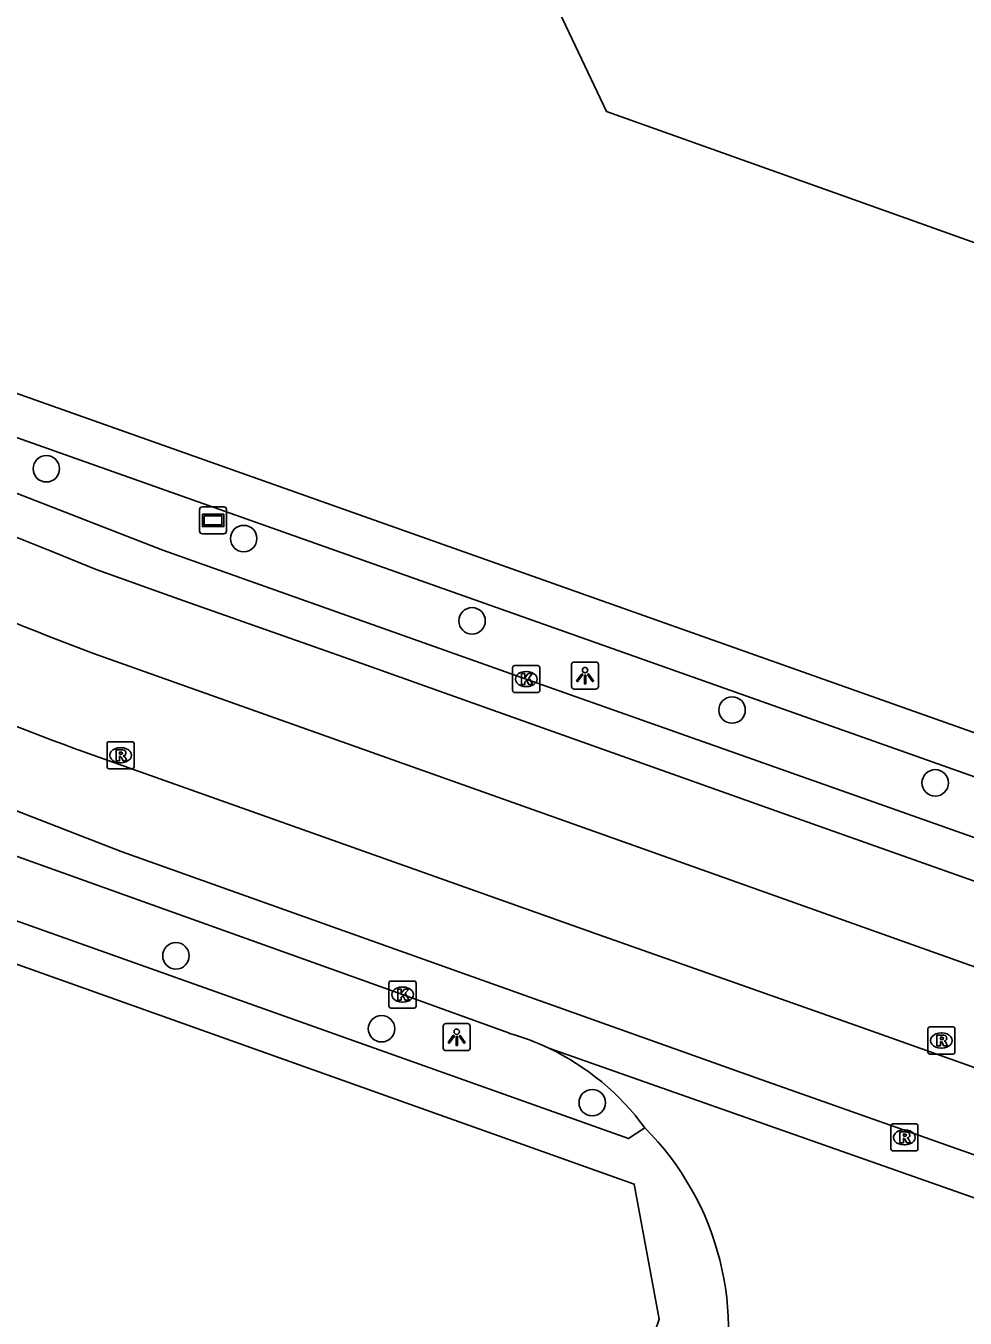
# Model space of a CAD drawing. Extents: x 155018 to 156648, y 383980 to 385733.
# Drawn here: x 155510.22 to 155544.91, y 385203.01 to 385250.75 of the extents above; entities that cross this region are included whole.
import ezdxf

# ---------------------------------------------------------------- set-up
doc = ezdxf.new("R2010")
doc.units = 0
for name, color, linetype in [('IMGEO_Boom', 7, 'Continuous'), ('IMGEO_Kolk', 7, 'Continuous'), ('IMGEO_Lichtpunt', 7, 'Continuous'), ('IMGEO_OVBaan_gesloten', 7, 'Continuous'), ('IMGEO_Pand', 7, 'Continuous'), ('IMGEO_Rijbaan_lokaal_gesloten', 7, 'Continuous'), ('IMGEO_Rioolput', 7, 'Continuous'), ('IMGEO_Verklikker', 7, 'Continuous'), ('IMGEO_Voetpad_open', 7, 'Continuous')]:
    doc.layers.add(name, color=color, linetype=linetype)

msp = doc.modelspace()

# ---------------------------------------------------------------- linework, layer by layer
at = {"layer": 'IMGEO_Boom'}
for centre in [(155510.978, 385234.387), (155518.266, 385231.807), (155526.699, 385228.767), (155536.303, 385225.474), (155543.805, 385222.783), (155515.764, 385216.394), (155523.358, 385213.7), (155531.14, 385210.969)]:
    msp.add_circle(centre, 0.489, dxfattribs=at)
at = {"layer": 'IMGEO_Kolk'}
for p, q in [((155528.199, 385226.192), (155528.199, 385227.044)), ((155528.274, 385227.118), (155529.126, 385227.118)), ((155528.687, 385226.898), (155528.712, 385226.898)), ((155529.2, 385227.044), (155529.2, 385226.192)), ((155528.71, 385226.338), (155528.685, 385226.338)), ((155529.126, 385226.118), (155528.274, 385226.118)), ((155523.632, 385214.535), (155523.632, 385215.387)), ((155523.707, 385215.461), (155524.559, 385215.461)), ((155524.633, 385215.387), (155524.633, 385214.535)), ((155524.12, 385215.241), (155524.145, 385215.241)), ((155524.559, 385214.461), (155523.707, 385214.461)), ((155524.143, 385214.681), (155524.118, 385214.681))]:
    msp.add_line(p, q, dxfattribs=at)
for points in [[(155528.199, 385226.192), (155528.199, 385227.044)], [(155528.274, 385227.118), (155529.126, 385227.118)], [(155528.52, 385226.818), (155528.643, 385226.818), (155528.643, 385226.667), (155528.773, 385226.818), (155528.937, 385226.818), (155528.791, 385226.667), (155528.944, 385226.418), (155528.792, 385226.418), (155528.707, 385226.582), (155528.643, 385226.515), (155528.643, 385226.418), (155528.52, 385226.418), (155528.52, 385226.818)], [(155529.2, 385227.044), (155529.2, 385226.192)], [(155529.126, 385226.118), (155528.274, 385226.118)], [(155523.632, 385214.535), (155523.632, 385215.387)], [(155523.707, 385215.461), (155524.559, 385215.461)], [(155524.633, 385215.387), (155524.633, 385214.535)], [(155523.953, 385215.161), (155524.076, 385215.161), (155524.076, 385215.01), (155524.206, 385215.161), (155524.37, 385215.161), (155524.224, 385215.01), (155524.377, 385214.761), (155524.225, 385214.761), (155524.14, 385214.925), (155524.076, 385214.858), (155524.076, 385214.761), (155523.953, 385214.761), (155523.953, 385215.161)], [(155524.559, 385214.461), (155523.707, 385214.461)]]:
    msp.add_lwpolyline(points, dxfattribs=at)
for centre, start, end in [((155528.276, 385227.042), 91.552, 178.448), ((155528.276, 385227.042), 91.552, 178.448), ((155529.124, 385227.042), 1.552, 88.448), ((155529.124, 385227.042), 1.552, 88.448), ((155528.276, 385226.194), 181.552, 268.448), ((155528.276, 385226.194), 181.552, 268.448), ((155529.124, 385226.194), 271.552, 358.448), ((155529.124, 385226.194), 271.552, 358.448), ((155523.709, 385215.385), 91.552, 178.448), ((155523.709, 385215.385), 91.552, 178.448), ((155524.557, 385215.385), 1.552, 88.448), ((155524.557, 385215.385), 1.552, 88.448), ((155523.709, 385214.537), 181.552, 268.448), ((155523.709, 385214.537), 181.552, 268.448), ((155524.557, 385214.537), 271.552, 358.448), ((155524.557, 385214.537), 271.552, 358.448)]:
    msp.add_arc(centre, 0.0765, start, end, dxfattribs=at)
for centre, major_axis, ratio, start_param, end_param in [((155528.686, 385226.618), (-0.387, 0.002), 0.722429, 4.712389, 7.853982), ((155528.711, 385226.618), (-0.39, 0.002), 0.717154, 1.570796, 4.712389), ((155524.119, 385214.961), (-0.387, 0.002), 0.722429, 4.712389, 7.853982), ((155524.144, 385214.961), (-0.39, 0.002), 0.717154, 1.570796, 4.712389)]:
    msp.add_ellipse(centre, major_axis=major_axis, ratio=ratio, start_param=start_param, end_param=end_param, dxfattribs=at)
at = {"layer": 'IMGEO_Lichtpunt'}
for p, q in [((155530.374, 385227.15), (155530.374, 385226.343)), ((155530.374, 385227.15), (155530.374, 385226.343)), ((155531.276, 385227.245), (155530.468, 385227.245)), ((155531.276, 385227.245), (155530.468, 385227.245)), ((155531.37, 385226.343), (155531.37, 385227.15)), ((155531.37, 385226.343), (155531.37, 385227.15)), ((155530.468, 385226.249), (155531.276, 385226.249)), ((155530.468, 385226.249), (155531.276, 385226.249)), ((155525.634, 385213.793), (155525.634, 385212.986)), ((155525.634, 385213.793), (155525.634, 385212.986)), ((155526.536, 385213.888), (155525.728, 385213.888)), ((155526.536, 385213.888), (155525.728, 385213.888)), ((155526.63, 385212.986), (155526.63, 385213.793)), ((155526.63, 385212.986), (155526.63, 385213.793)), ((155525.728, 385212.892), (155526.536, 385212.892)), ((155525.728, 385212.892), (155526.536, 385212.892))]:
    msp.add_line(p, q, dxfattribs=at)
for points in [[(155530.748, 385226.814), (155530.787, 385226.786), (155530.599, 385226.524), (155530.561, 385226.551), (155530.748, 385226.814)], [(155530.96, 385226.786), (155530.998, 385226.813), (155531.185, 385226.551), (155531.146, 385226.523), (155530.96, 385226.786)], [(155530.85, 385226.766), (155530.897, 385226.766), (155530.897, 385226.444), (155530.85, 385226.444), (155530.85, 385226.766)], [(155526.008, 385213.457), (155526.047, 385213.429), (155525.859, 385213.167), (155525.821, 385213.194), (155526.008, 385213.457)], [(155526.22, 385213.429), (155526.258, 385213.456), (155526.445, 385213.194), (155526.406, 385213.166), (155526.22, 385213.429)], [(155526.11, 385213.409), (155526.157, 385213.409), (155526.157, 385213.087), (155526.11, 385213.087), (155526.11, 385213.409)]]:
    msp.add_lwpolyline(points, dxfattribs=at)
for centre in [(155530.873, 385226.948), (155526.133, 385213.591)]:
    msp.add_circle(centre, 0.0994, dxfattribs=at)
for centre, start, end in [((155530.468, 385227.15), 90, 180), ((155530.468, 385227.15), 90, 180), ((155531.276, 385227.15), 0, 90), ((155531.276, 385227.15), 0, 90), ((155530.468, 385226.343), 180, 270), ((155530.468, 385226.343), 180, 270), ((155531.276, 385226.343), 270, 0), ((155531.276, 385226.343), 270, 360), ((155525.728, 385213.793), 90, 180), ((155525.728, 385213.793), 90, 180), ((155526.536, 385213.793), 0, 90), ((155526.536, 385213.793), 0, 90), ((155525.728, 385212.986), 180, 270), ((155525.728, 385212.986), 180, 270), ((155526.536, 385212.986), 270, 0), ((155526.536, 385212.986), 270, 360)]:
    msp.add_arc(centre, 0.0946, start, end, dxfattribs=at)
at = {"layer": 'IMGEO_OVBaan_gesloten'}
for points in [[(155513.143, 385227.411), (155532.678, 385220.473), (155596.803, 385197.629), (155623.968, 385187.963)], [(155511.979, 385224.068), (155531.528, 385217.123), (155540.881, 385213.823), (155558.855, 385207.433)]]:
    msp.add_lwpolyline(points, dxfattribs=at)
for centre, radius, start, end in [((155550.474, 385329.298), 108.511, 242.28006, 249.8775), ((155550.593, 385329.036), 111.845, 243.10538, 249.80308)]:
    msp.add_arc(centre, radius, start, end, dxfattribs=at)
at = {"layer": 'IMGEO_Pand'}
for points in [[(155528.26, 385254.77), (155530.525, 385250), (155531.67, 385247.59), (155540.267, 385244.52)], [(155540.267, 385244.52), (155546.895, 385242.153)]]:
    msp.add_lwpolyline(points, dxfattribs=at)
at = {"layer": 'IMGEO_Rijbaan_lokaal_gesloten'}
for points in [[(155551.002, 385217.123), (155544.169, 385219.528), (155538.306, 385221.609), (155532.802, 385223.57), (155527.298, 385225.531), (155522.633, 385227.189), (155519.347, 385228.351), (155516.06, 385229.513), (155512.818, 385230.662), (155511.159, 385231.337), (155509.499, 385232.013), (155507.84, 385232.688), (155505.912, 385233.597), (155503.855, 385234.619), (155501.799, 385235.641), (155499.789, 385236.705), (155497.875, 385237.856), (155495.962, 385239.007), (155494.048, 385240.158), (155490.085, 385242.86), (155486.064, 385245.605), (155482.044, 385248.35), (155476.156, 385252.446)], [(155557.9, 385204.567), (155537.191, 385211.882), (155513.737, 385220.252), (155503.557, 385224.201), (155495.838, 385228.015), (155486.554, 385233.732), (155475.915, 385241.101)], [(155645.511, 385185.075), (155642.46, 385186.17), (155625.397, 385192.189), (155624.083, 385192.653), (155605.809, 385199.206), (155586.53, 385206.07), (155568.213, 385212.56), (155547.052, 385220.126), (155528.7, 385226.617), (155515.285, 385231.385), (155509.453, 385233.651), (155508.191, 385234.171)], [(155506.795, 385221.294), (155509.765, 385220.109), (155524.133, 385214.963), (155528.082, 385213.531)], [(155529.532, 385212.984), (155556.922, 385203.342)]]:
    msp.add_lwpolyline(points, dxfattribs=at)
for centre, radius, start, end in [((155525.447, 385204.35), 9.551, 64.678, 73.9849), ((155525.509, 385204.528), 9.364, 36.0892, 64.5546), ((155525.565, 385202.551), 10.61, 343.5251, 44.9322)]:
    msp.add_arc(centre, radius, start, end, dxfattribs=at)
at = {"layer": 'IMGEO_Rioolput'}
for p, q in [((155513.219, 385223.377), (155513.219, 385224.229)), ((155513.294, 385224.303), (155514.146, 385224.303)), ((155513.707, 385224.083), (155513.732, 385224.083)), ((155514.22, 385224.229), (155514.22, 385223.377)), ((155513.73, 385223.523), (155513.705, 385223.523)), ((155514.146, 385223.303), (155513.294, 385223.303)), ((155543.533, 385212.839), (155543.533, 385213.691)), ((155543.608, 385213.765), (155544.46, 385213.765)), ((155544.021, 385213.545), (155544.046, 385213.545)), ((155544.534, 385213.691), (155544.534, 385212.839)), ((155544.044, 385212.985), (155544.019, 385212.985)), ((155544.46, 385212.765), (155543.608, 385212.765)), ((155542.167, 385209.262), (155542.167, 385210.114)), ((155542.242, 385210.188), (155543.094, 385210.188)), ((155543.168, 385210.114), (155543.168, 385209.262)), ((155542.655, 385209.968), (155542.68, 385209.968)), ((155543.094, 385209.188), (155542.242, 385209.188)), ((155542.678, 385209.408), (155542.653, 385209.408))]:
    msp.add_line(p, q, dxfattribs=at)
for points in [[(155513.219, 385223.377), (155513.219, 385224.229)], [(155513.294, 385224.303), (155514.146, 385224.303)], [(155513.808, 385224.001), (155513.556, 385224.003), (155513.556, 385223.603)], [(155514.22, 385224.229), (155514.22, 385223.377)], [(155513.556, 385223.603), (155513.68, 385223.603), (155513.68, 385223.765), (155513.691, 385223.765)], [(155513.734, 385223.922), (155513.68, 385223.922), (155513.68, 385223.841)], [(155513.68, 385223.841), (155513.732, 385223.841)], [(155513.738, 385223.736), (155513.809, 385223.603), (155513.949, 385223.603), (155513.884, 385223.729)], [(155514.146, 385223.303), (155513.294, 385223.303)], [(155543.533, 385212.839), (155543.533, 385213.691)], [(155543.608, 385213.765), (155544.46, 385213.765)], [(155544.122, 385213.463), (155543.87, 385213.465), (155543.87, 385213.065)], [(155544.534, 385213.691), (155544.534, 385212.839)], [(155543.87, 385213.065), (155543.994, 385213.065), (155543.994, 385213.227), (155544.005, 385213.227)], [(155544.048, 385213.384), (155543.994, 385213.384), (155543.994, 385213.303)], [(155543.994, 385213.303), (155544.046, 385213.303)], [(155544.052, 385213.198), (155544.123, 385213.065), (155544.263, 385213.065), (155544.198, 385213.191)], [(155544.46, 385212.765), (155543.608, 385212.765)], [(155542.167, 385209.262), (155542.167, 385210.114)], [(155542.242, 385210.188), (155543.094, 385210.188)], [(155543.168, 385210.114), (155543.168, 385209.262)], [(155542.756, 385209.886), (155542.504, 385209.888), (155542.504, 385209.488)], [(155542.504, 385209.488), (155542.628, 385209.488), (155542.628, 385209.65), (155542.639, 385209.65)], [(155542.682, 385209.807), (155542.628, 385209.807), (155542.628, 385209.726)], [(155542.628, 385209.726), (155542.68, 385209.726)], [(155542.686, 385209.621), (155542.757, 385209.488), (155542.897, 385209.488), (155542.832, 385209.614)], [(155543.094, 385209.188), (155542.242, 385209.188)]]:
    msp.add_lwpolyline(points, dxfattribs=at)
for centre, radius, start, end in [((155513.296, 385224.227), 0.0765, 91.552, 178.448), ((155513.296, 385224.227), 0.0765, 91.552, 178.448), ((155513.807, 385223.891), 0.109, 350.3612, 89.416), ((155514.144, 385224.227), 0.0765, 1.552, 88.448), ((155514.144, 385224.227), 0.0765, 1.552, 88.448), ((155513.69, 385223.712), 0.0533, 26.0293, 88.6989), ((155513.716, 385224.03), 0.19, 274.7715, 282.9687), ((155513.74, 385223.826), 0.0964, 77.0061, 93.1865), ((155513.754, 385223.883), 0.0378, 276.6634, 79.6772), ((155513.805, 385223.891), 0.112, 277.5842, 350.9817), ((155513.789, 385223.676), 0.108, 29.5134, 73.7905), ((155513.296, 385223.379), 0.0765, 181.552, 268.448), ((155513.296, 385223.379), 0.0765, 181.552, 268.448), ((155514.144, 385223.379), 0.0765, 271.552, 358.448), ((155514.144, 385223.379), 0.0765, 271.552, 358.448), ((155543.61, 385213.689), 0.0765, 91.552, 178.448), ((155543.61, 385213.689), 0.0765, 91.552, 178.448), ((155544.121, 385213.353), 0.109, 350.3612, 89.416), ((155544.458, 385213.689), 0.0765, 1.552, 88.448), ((155544.458, 385213.689), 0.0765, 1.552, 88.448), ((155544.004, 385213.174), 0.0533, 26.0293, 88.6989), ((155544.03, 385213.492), 0.19, 274.7715, 282.9687), ((155544.054, 385213.288), 0.0964, 77.0061, 93.1865), ((155544.068, 385213.345), 0.0378, 276.6634, 79.6772), ((155544.119, 385213.353), 0.112, 277.5842, 350.9817), ((155544.103, 385213.138), 0.108, 29.5134, 73.7905), ((155543.61, 385212.841), 0.0765, 181.552, 268.448), ((155543.61, 385212.841), 0.0765, 181.552, 268.448), ((155544.458, 385212.841), 0.0765, 271.552, 358.448), ((155544.458, 385212.841), 0.0765, 271.552, 358.448), ((155542.244, 385210.112), 0.0765, 91.552, 178.448), ((155542.244, 385210.112), 0.0765, 91.552, 178.448), ((155543.092, 385210.112), 0.0765, 1.552, 88.448), ((155543.092, 385210.112), 0.0765, 1.552, 88.448), ((155542.638, 385209.597), 0.0533, 26.0293, 88.6989), ((155542.664, 385209.915), 0.19, 274.7715, 282.9687), ((155542.688, 385209.711), 0.0964, 77.0061, 93.1865), ((155542.702, 385209.768), 0.0378, 276.6634, 79.6772), ((155542.755, 385209.776), 0.109, 350.3612, 89.416), ((155542.753, 385209.776), 0.112, 277.5842, 350.9817), ((155542.737, 385209.561), 0.108, 29.5134, 73.7905), ((155542.244, 385209.264), 0.0765, 181.552, 268.448), ((155542.244, 385209.264), 0.0765, 181.552, 268.448), ((155543.092, 385209.264), 0.0765, 271.552, 358.448), ((155543.092, 385209.264), 0.0765, 271.552, 358.448)]:
    msp.add_arc(centre, radius, start, end, dxfattribs=at)
for centre, major_axis, ratio, start_param, end_param in [((155513.706, 385223.803), (-0.387, 0.002), 0.722429, 4.712389, 7.853982), ((155513.731, 385223.803), (-0.39, 0.002), 0.717154, 1.570796, 4.712389), ((155544.02, 385213.265), (-0.387, 0.002), 0.722429, 4.712389, 7.853982), ((155544.045, 385213.265), (-0.39, 0.002), 0.717154, 1.570796, 4.712389), ((155542.654, 385209.688), (-0.387, 0.002), 0.722429, 4.712389, 7.853982), ((155542.679, 385209.688), (-0.39, 0.002), 0.717154, 1.570796, 4.712389)]:
    msp.add_ellipse(centre, major_axis=major_axis, ratio=ratio, start_param=start_param, end_param=end_param, dxfattribs=at)
at = {"layer": 'IMGEO_Verklikker'}
for p, q in [((155516.64, 385232.082), (155516.64, 385232.882)), ((155516.64, 385232.882), (155516.64, 385232.082)), ((155516.74, 385232.982), (155517.53, 385232.982)), ((155517.53, 385232.982), (155516.74, 385232.982)), ((155517.63, 385232.882), (155517.63, 385232.082)), ((155517.63, 385232.082), (155517.63, 385232.882)), ((155517.53, 385231.982), (155516.74, 385231.982)), ((155516.74, 385231.982), (155517.53, 385231.982))]:
    msp.add_line(p, q, dxfattribs=at)
for points in [[(155516.741, 385232.714), (155517.529, 385232.714), (155517.529, 385232.25), (155516.741, 385232.25), (155516.741, 385232.714)], [(155516.806, 385232.649), (155516.806, 385232.315), (155517.464, 385232.315), (155517.464, 385232.649), (155516.806, 385232.649)]]:
    msp.add_lwpolyline(points, dxfattribs=at)
for centre, start, end in [((155516.74, 385232.882), 90, 180), ((155516.74, 385232.882), 90, 180), ((155517.53, 385232.882), 0, 90), ((155517.53, 385232.882), 360, 90), ((155516.74, 385232.082), 180, 270), ((155516.74, 385232.082), 180, 270), ((155517.53, 385232.082), 270, 0), ((155517.53, 385232.082), 270, 0)]:
    msp.add_arc(centre, 0.1, start, end, dxfattribs=at)
at = {"layer": 'IMGEO_Voetpad_open'}
for points in [[(155650.233, 385187.375), (155585.597, 385210.337), (155509.618, 385237.262), (155501.834, 385241.047), (155500, 385242.323), (155488.965, 385250), (155486.638, 385251.619), (155445.26, 385280.65), (155445.254, 385280.803)], [(155508.89, 385235.892), (155584.981, 385208.934), (155652.019, 385185.08)], [(155500, 385221.357), (155501.553, 385220.64), (155532.476, 385209.641), (155533.076, 385210.044)], [(155500, 385219.714), (155501.291, 385219.137), (155532.69, 385207.961), (155533.612, 385202.973), (155531.952, 385198.111)]]:
    msp.add_lwpolyline(points, dxfattribs=at)

doc.saveas('drawing.dxf')
